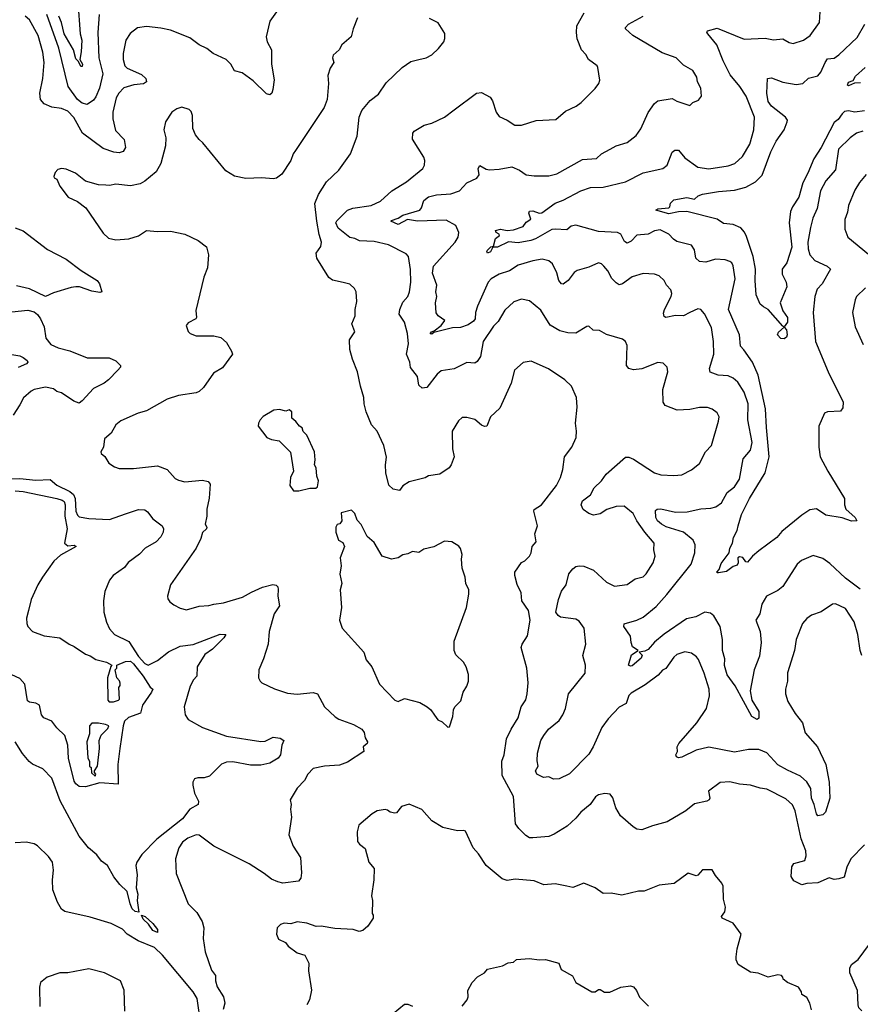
# Model space of a CAD drawing. Extents: x 1246230 to 1426786, y 660032 to 763141.
# Tile 263 of 566: x 1327274 to 1332519, y 742238 to 748383. Entities that reach past the tile are written whole.
import ezdxf

# ---------------------------------------------------------------- set-up
doc = ezdxf.new("R2010")
doc.units = 0

msp = doc.modelspace()

# ---------------------------------------------------------------- linework, layer by layer
at = {"layer": '0CON10XD'}
for points in [[(1331977.7, 748257.7), (1332035, 748264.2), (1332075, 748241.1), (1332100, 748235), (1332165, 748254.2), (1332206, 748285), (1332264.3, 748365), (1332271.1, 748465), (1332310.2, 748529.8), (1332381.7, 748608.3), (1332432.4, 748627.6), (1332479.7, 748660.3), (1332494.2, 748685.8), (1332522, 748715)], [(1328907.5, 748475), (1328835, 748373.3), (1328812, 748275), (1328818, 748245), (1328844.4, 748194.4), (1328844.4, 748105), (1328863, 748007), (1328853.9, 747946.1), (1328846.7, 747925), (1328835, 747913.3), (1328815, 747920), (1328730.3, 748000.3), (1328661.7, 748051.7), (1328614.6, 748064.6), (1328591.4, 748105), (1328562, 748135), (1328481.4, 748171.4), (1328442.4, 748202.4), (1328394, 748225), (1328335, 748270.5), (1328215, 748317.1), (1328155, 748330), (1328065, 748340.6), (1328008.7, 748331.3), (1327962.8, 748297.2), (1327937.1, 748255), (1327919.1, 748170.9), (1327920, 748135), (1327930.6, 748095), (1327945, 748081.1), (1328035, 748040.9), (1328060.6, 748015), (1328065.7, 747995), (1328047.5, 747982.5), (1327986.1, 747976.1), (1327925, 747957.5), (1327893.1, 747925), (1327875.6, 747895), (1327854.5, 747805), (1327854.5, 747765), (1327871.2, 747691.2), (1327925.7, 747635), (1327934.4, 747585), (1327919.8, 747560.2), (1327895, 747552.3), (1327862.5, 747555), (1327795, 747578.8), (1327665.2, 747675.2), (1327611.4, 747771.4), (1327575, 747812.9), (1327535, 747828.9), (1327475, 747836.2), (1327427, 747857), (1327403.6, 747885), (1327400, 747925), (1327419.6, 748015), (1327427.3, 748115), (1327419.4, 748179.4), (1327390.4, 748285), (1327335, 748381.1), (1327307.5, 748405)], [(1327637, 748495), (1327650.6, 748295), (1327661.1, 748255), (1327657.6, 748182.4), (1327648.6, 748135), (1327666.2, 748105), (1327665, 748091.2), (1327655, 748091.4), (1327641.7, 748121.7), (1327625, 748139.4), (1327610.9, 748195), (1327552.4, 748295), (1327535.6, 748365), (1327519.5, 748405)], [(1327769.1, 748415), (1327762.3, 748302.3), (1327768.8, 748145), (1327792.7, 748045), (1327772.8, 747955), (1327749.6, 747900.4), (1327735, 747881.1), (1327695, 747854.4), (1327665, 747862.5), (1327635.6, 747885), (1327577.5, 747965), (1327519, 748205), (1327443.3, 748415)], [(1329381.9, 748395), (1329354.5, 748325), (1329343.2, 748276.8), (1329285, 748226.7), (1329266.7, 748195), (1329229.3, 748160.7), (1329226.2, 748145), (1329233.3, 748115), (1329210.5, 748079.5), (1329196.2, 748035), (1329200.8, 747985), (1329192, 747885), (1329174.2, 747835), (1328994.3, 747565.7), (1328980, 747545), (1328966.2, 747505), (1328910.5, 747419.5), (1328875.9, 747394.1), (1328855, 747389.2), (1328785, 747395.7), (1328685, 747391.4), (1328615, 747406), (1328560.3, 747440.3), (1328416.2, 747615), (1328393.8, 747635), (1328371.2, 747665), (1328353.9, 747703.9), (1328353.3, 747785), (1328345, 747810), (1328331.7, 747821.7), (1328285, 747836.2), (1328254.3, 747825.7), (1328224.5, 747805.5), (1328183.8, 747745), (1328174, 747695), (1328185.9, 747645.9), (1328184.2, 747595), (1328155.8, 747485), (1328126.7, 747433.3), (1328055, 747374.2), (1328025, 747359.2), (1327965, 747345.7), (1327873.6, 747356.4), (1327835, 747347.5), (1327810.7, 747350.7), (1327765, 747352), (1327685.7, 747375.7), (1327623.3, 747425), (1327565, 747449.4), (1327535, 747453.8), (1327513, 747447), (1327495, 747430), (1327487.5, 747405), (1327490, 747395), (1327506.7, 747386.7), (1327524.2, 747344.2), (1327576.7, 747275), (1327635, 747248.8), (1327687.7, 747207.7), (1327795, 747050), (1327829.3, 747019.3), (1327875, 747008.8), (1327955, 747014.2), (1328015, 747033.8), (1328065, 747067.5), (1328135, 747060), (1328215, 747062), (1328305, 747043.8), (1328387.5, 747005), (1328440, 746965), (1328452.5, 746915), (1328446.7, 746835), (1328423.3, 746775), (1328372.5, 746567.5), (1328376.7, 746525), (1328372.5, 746515), (1328325, 746491.2), (1328313.3, 746475), (1328325, 746437.5), (1328337.5, 746425), (1328375, 746409.2), (1328485, 746410.8), (1328529.1, 746399.1), (1328565, 746368.8), (1328596, 746315), (1328601.2, 746295), (1328539.4, 746210.6), (1328483.8, 746176.2), (1328422, 746088), (1328395, 746063.1), (1328375, 746054.4), (1328265, 746037.1), (1328195, 746013.8), (1328065, 745941.4), (1328013.4, 745926.6), (1327905, 745880), (1327873.8, 745855), (1327845, 745803.3), (1327802.6, 745767.4), (1327796.2, 745715), (1327780, 745685), (1327783.3, 745675), (1327806.1, 745656.1), (1327830, 745615), (1327865, 745592), (1327895, 745581.2), (1327985, 745582.5), (1328135, 745598.1), (1328195, 745575.8), (1328245, 745518.8), (1328265, 745508.6), (1328305, 745499.4), (1328415, 745509.4), (1328449.7, 745499.7), (1328463.3, 745485), (1328455.8, 745395.8), (1328442.7, 745327.3), (1328442.5, 745285), (1328430.8, 745235), (1328441.2, 745215), (1328438.8, 745205), (1328415, 745182), (1328404.2, 745145), (1328374.5, 745085.5), (1328216, 744855), (1328196, 744785), (1328198.3, 744768.3), (1328210.5, 744750.5), (1328235, 744730), (1328275, 744710), (1328315, 744700.8), (1328395, 744721.9), (1328455, 744726), (1328485, 744735.8), (1328545, 744743.1), (1328665, 744779.1), (1328720.9, 744809.1), (1328789.1, 744840.9), (1328853, 744857), (1328875, 744853.3), (1328884, 744844), (1328887.5, 744827.5), (1328885.9, 744785.9), (1328895.7, 744725), (1328861.1, 744675), (1328831.4, 744565), (1328824.3, 744485), (1328796.2, 744395), (1328766.7, 744325), (1328763.8, 744275), (1328773.8, 744255), (1328785, 744243.8), (1328865, 744206.7), (1328945, 744180), (1329005, 744174), (1329105, 744182.9), (1329133.3, 744175), (1329175.8, 744095), (1329241.7, 744031.7), (1329265, 744017.1), (1329356.7, 743985), (1329408, 743955), (1329423.8, 743935), (1329430.6, 743900.6), (1329443.8, 743875), (1329442.5, 743865), (1329416.7, 743845), (1329422, 743815), (1329320.4, 743749.6)], [(1332545, 743233.8), (1332459.2, 743145), (1332435, 743093.3), (1332418.1, 743031.9), (1332385, 743022), (1332356.1, 743016.1), (1332325, 743028), (1332255, 742996), (1332185, 742991.2), (1332155, 742983.3), (1332105, 743007.5), (1332087.5, 743035), (1332092.5, 743095), (1332105, 743116.7), (1332173.3, 743135), (1332180.6, 743165), (1332178.9, 743195), (1332150.8, 743270.8), (1332112.3, 743445), (1332095, 743482), (1332055, 743520), (1331935, 743581.2), (1331895, 743586), (1331835, 743606), (1331765, 743612), (1331705, 743625.7), (1331645, 743621.2), (1331572.7, 743567.3), (1331580, 743525), (1331575.9, 743514.1), (1331562.5, 743505), (1331485, 743490), (1331431.2, 743445), (1331315, 743376.4), (1331221.9, 743351.9), (1331155, 743326.7), (1331125, 743331.9), (1331101.2, 743345), (1331022.3, 743415), (1330993.2, 743465), (1330975, 743526.7), (1330958.6, 743548.6), (1330925, 743554), (1330885.5, 743544.5), (1330866.6, 743533.4), (1330833.3, 743485), (1330775, 743436.8), (1330745, 743399.4), (1330690.8, 743349.2), (1330609.5, 743300.5), (1330575, 743286.2), (1330475, 743276.2), (1330455, 743277.9), (1330431.5, 743291.5), (1330387.9, 743335), (1330368.2, 743365), (1330355.5, 743535), (1330284.4, 743665), (1330282, 743755), (1330297.8, 743795), (1330311.1, 743895), (1330340.8, 743955), (1330384, 744025), (1330403.3, 744095), (1330431.7, 744138.3), (1330440, 744175), (1330446.2, 744245), (1330439.2, 744335), (1330402.5, 744465), (1330408.8, 744485), (1330442.3, 744537.7), (1330458.6, 744635), (1330448.6, 744695), (1330407.1, 744755), (1330404, 744805), (1330378.7, 744858.7), (1330363.6, 744913.6), (1330364.4, 744935), (1330404.3, 744995), (1330425, 745005.8), (1330456, 745035), (1330465.8, 745055), (1330472, 745095), (1330496.7, 745125), (1330488.8, 745175), (1330504, 745225), (1330481.2, 745315), (1330484, 745325), (1330530.8, 745355), (1330624, 745475), (1330648.6, 745525), (1330664, 745575), (1330674.2, 745655), (1330719.2, 745715), (1330745.7, 745775), (1330748.6, 745815), (1330742, 745865), (1330752.5, 745965), (1330748, 746025), (1330718, 746095), (1330675.6, 746135.6), (1330574.2, 746204.2), (1330465, 746251.4), (1330415, 746242.5), (1330362, 746195), (1330341.1, 746115), (1330270.7, 745959.3), (1330212.5, 745905), (1330188, 745845), (1330175, 745843.5), (1330155, 745852.2), (1330115, 745888.6), (1330065, 745900), (1330035, 745900), (1330011.2, 745878.8), (1329973.3, 745815), (1329974.2, 745705), (1329984.3, 745655), (1329966.3, 745603.7), (1329953.4, 745586.6), (1329895, 745547.1), (1329825, 745536.2), (1329805, 745523.8), (1329705, 745498), (1329665.8, 745474.2), (1329645, 745443.8), (1329605, 745453.3), (1329577.7, 745477.7), (1329559.2, 745555), (1329556, 745605), (1329562.3, 745652.3), (1329546, 745725), (1329505.5, 745815.5), (1329470, 745855), (1329436, 745935), (1329423.8, 745985), (1329421.2, 746025), (1329400, 746095), (1329382.9, 746185), (1329350, 746265), (1329334.4, 746324.4), (1329331.4, 746385), (1329365.8, 746435), (1329346, 746485), (1329367.5, 746535), (1329367.5, 746575), (1329378.6, 746625), (1329374.2, 746684.2), (1329363.8, 746705), (1329335, 746731.2), (1329293.1, 746743.1), (1329226.8, 746756.8), (1329203.7, 746773.7), (1329127.5, 746895), (1329124, 746925), (1329152.7, 746967.3), (1329158, 746995), (1329142.6, 747042.6), (1329127.5, 747125), (1329116.2, 747235), (1329138.6, 747291.4), (1329188.3, 747371.7), (1329266.4, 747443.6), (1329338, 747545), (1329379.4, 747655), (1329392.5, 747775), (1329410, 747815), (1329462, 747878), (1329512.7, 747917.3), (1329561.3, 747988.7), (1329661.2, 748085), (1329715, 748121.2), (1329765, 748133.3), (1329810, 748145), (1329845, 748162.5), (1329887.7, 748202.3), (1329920, 748245), (1329927.5, 748265), (1329926.4, 748296.4), (1329885, 748362.5), (1329831.2, 748391.2)], [(1332528.5, 744415), (1332517.3, 744445), (1332504.3, 744545), (1332480.4, 744625), (1332427.1, 744707.1), (1332365, 744736.9), (1332345, 744735.8), (1332275, 744686.9), (1332214.5, 744665.5), (1332185, 744646.2), (1332158, 744615), (1332118.6, 744515), (1332108.6, 744445), (1332065, 744307.5), (1332064.4, 744255), (1332051.9, 744205), (1332051.9, 744175), (1332067.9, 744127.9), (1332113.4, 744053.4), (1332158.6, 743995), (1332175, 743931.2), (1332252.5, 743845), (1332304.3, 743735), (1332325.7, 743625), (1332328.6, 743525), (1332302.3, 743437.7), (1332285, 743420), (1332254.2, 743414.2), (1332245, 743427.5), (1332231.8, 743485), (1332213.7, 743525), (1332209.5, 743585), (1332186, 743626), (1332145, 743662.3), (1332065, 743698.4), (1332005, 743732.2), (1331935, 743807.8), (1331885, 743828.4), (1331822.4, 743827.6), (1331735, 743811.3), (1331575, 743842.9), (1331495, 743823.5), (1331405, 743780.6), (1331385, 743776.9), (1331371.5, 743781.5), (1331367.5, 743795), (1331377.5, 743815), (1331376, 743844), (1331386, 743865), (1331499.1, 743995), (1331560, 744085), (1331577.8, 744162.2), (1331576.3, 744203.7), (1331544.4, 744305), (1331509.8, 744389.8), (1331497, 744407), (1331465, 744428.6), (1331425, 744437.1), (1331375, 744420.6), (1331355.8, 744405), (1331305.5, 744334.5), (1331285, 744323.3), (1331258, 744292), (1331177.8, 744232.2), (1331089.5, 744180.5), (1331075.5, 744164.5), (1331058, 744115), (1331015, 744092), (1330945, 744019.4), (1330906.7, 743965), (1330853.3, 743845), (1330825, 743799.5), (1330705, 743677.1), (1330640, 743645), (1330605, 743642), (1330575, 743658), (1330542.4, 743652.4), (1330501.4, 743675), (1330492.5, 743695), (1330510, 743725), (1330503, 743757), (1330504, 743805), (1330525.6, 743885), (1330543.8, 743915), (1330574.4, 743955), (1330640.6, 744009.4), (1330663.5, 744045), (1330679.6, 744085), (1330698.9, 744175), (1330802, 744305), (1330803.8, 744355), (1330788, 744415), (1330806, 744485), (1330796.9, 744585), (1330765, 744628.6), (1330745, 744642.2), (1330648.8, 744655), (1330633.3, 744665), (1330619.5, 744685), (1330636.9, 744765), (1330655, 744815.8), (1330683.1, 744855), (1330700, 744925), (1330724.7, 744955.3), (1330745, 744969.4), (1330765.6, 744974.4), (1330795, 744971.8), (1330855, 744947.8), (1330935, 744872.9), (1330985, 744848), (1331065, 744858.6), (1331115, 744893.1), (1331163.4, 744906.6), (1331183.3, 744925), (1331227.4, 744992.6), (1331239.2, 745035), (1331230, 745075), (1331232.2, 745115), (1331175.4, 745185), (1331123.8, 745255), (1331102, 745302), (1331046.4, 745346.4), (1330996.2, 745345), (1330937.5, 745325), (1330895, 745298.6), (1330855, 745290), (1330825, 745301.2), (1330790, 745325), (1330778, 745355), (1330785, 745380), (1330835, 745418), (1330858.8, 745461.2), (1330903.3, 745505), (1330933.4, 745546.6), (1331055, 745652.5), (1331075, 745653.1), (1331105, 745639.4), (1331235, 745554.4), (1331275, 745541.5), (1331355, 745537.5), (1331405, 745542.5), (1331465.5, 745574.5), (1331515, 745613.8), (1331552.5, 745685), (1331591.2, 745725), (1331635, 745877.5), (1331638, 745905), (1331625, 745928.8), (1331595, 745952), (1331565, 745962.5), (1331515, 745962.5), (1331455, 745950.8), (1331375.8, 745945.8), (1331302.5, 745975), (1331290, 745995), (1331287.1, 746075), (1331318.8, 746185), (1331313.6, 746213.6), (1331288.3, 746238.3), (1331255, 746243.8), (1331155, 746204.5), (1331105, 746198.5), (1331075.5, 746205.5), (1331060, 746225), (1331065, 746350), (1331054.3, 746374.3), (1331035, 746390), (1330935, 746418), (1330892.3, 746442.3), (1330852.5, 746445), (1330825, 746470), (1330812.3, 746467.7), (1330745, 746425.8), (1330695, 746427.8), (1330645, 746440.5), (1330585, 746475.7), (1330525, 746570), (1330455, 746628.6), (1330405, 746638), (1330358.3, 746621.7), (1330300.7, 746569.3), (1330260, 746500), (1330230.9, 746469.1), (1330166.7, 746375), (1330149.8, 746280.2), (1330129.6, 746250.4), (1330115, 746240), (1330065, 746242.7), (1329985.2, 746204.8), (1329905, 746190.9), (1329879.1, 746170.9), (1329815, 746086.7), (1329785, 746083.8), (1329765, 746102.5), (1329756, 746155), (1329712.7, 746212.7), (1329708.6, 746245), (1329688.1, 746295), (1329700.7, 746359.3), (1329693.1, 746425), (1329674.2, 746495), (1329642.7, 746545), (1329646.1, 746573.9), (1329665, 746620), (1329695.8, 746655), (1329705.6, 746685), (1329714.4, 746745.6), (1329713.4, 746823.4), (1329700.8, 746905), (1329685, 746920.8), (1329575, 746976.7), (1329485, 746998.8), (1329395, 747003.5), (1329365, 747017.5), (1329335, 747022.9), (1329261.1, 747081.1), (1329246.9, 747115), (1329252.6, 747127.4), (1329320, 747195), (1329353.6, 747206.4), (1329466.2, 747223.8), (1329525, 747249.4), (1329596.2, 747313.8), (1329688.5, 747371.5), (1329789.2, 747455), (1329800.8, 747475), (1329802.9, 747505), (1329795.5, 747525.5), (1329725, 747637.5), (1329726.7, 747675), (1329735, 747686.2), (1329797.5, 747725), (1329845, 747737.1), (1329925.5, 747774.5), (1329985, 747821.2), (1330125, 747924), (1330155, 747928), (1330208.8, 747898.8), (1330225, 747876.7), (1330247.5, 747805), (1330265, 747778.8), (1330315.9, 747755.9), (1330364.1, 747724.1), (1330405, 747724), (1330496.8, 747753.2), (1330619.5, 747760.5), (1330679.1, 747810.9), (1330747, 747843), (1330776.7, 747865), (1330865.7, 747954.3), (1330888, 747985), (1330893.8, 748005), (1330881.2, 748085), (1330876.7, 748095), (1330824, 748135), (1330807.5, 748165), (1330780, 748195), (1330753, 748263), (1330748, 748302), (1330750, 748345), (1330796.2, 748425)], [(1332519.2, 744829.3), (1332427.7, 744897.7), (1332329.1, 744989.1), (1332285, 745021.1), (1332225, 745039.4), (1332152.2, 745007.8), (1332124.6, 744985.4), (1332035.7, 744845), (1332005, 744821.1), (1331934, 744785), (1331904.6, 744735.4), (1331891.5, 744675), (1331866.7, 744635), (1331893.6, 744565), (1331899.6, 744495), (1331889.7, 744409.7), (1331857.1, 744325), (1331831.1, 744195), (1331842.9, 744135), (1331885.7, 744065.7), (1331886.9, 744023.1), (1331875, 744015.5), (1331842.1, 744035), (1331737.7, 744225), (1331689.4, 744295), (1331671.9, 744351.9), (1331674.6, 744395), (1331660.3, 744445), (1331659.7, 744515), (1331645, 744596.7), (1331605, 744661.9), (1331585, 744678.9), (1331550, 744685), (1331493.1, 744656.9), (1331435, 744644.6), (1331295, 744547.5), (1331235, 744497.1), (1331195, 744452.9), (1331175, 744441.5), (1331140, 744435), (1331157.1, 744417.1), (1331152.2, 744397.8), (1331095, 744351.2), (1331085, 744347.8), (1331073.6, 744353.6), (1331090.7, 744419.3), (1331132.5, 744445), (1331098.6, 744468.6), (1331088.6, 744495), (1331085.8, 744535), (1331043.5, 744595), (1331045, 744613.3), (1331125, 744635.8), (1331165, 744654.4), (1331245, 744721.5), (1331312.9, 744795), (1331463.1, 744985), (1331486.4, 745055), (1331489.4, 745105), (1331476.7, 745135), (1331415, 745185.3), (1331307.5, 745217.5), (1331279.2, 745235), (1331254.6, 745255), (1331242.7, 745275), (1331241.2, 745318.8), (1331251.7, 745328.3), (1331275, 745330), (1331365, 745308.5), (1331438.9, 745311.1), (1331525, 745329.5), (1331585.6, 745334.4), (1331616.8, 745343.2), (1331652.5, 745367.5), (1331688.3, 745431.7), (1331735, 745468), (1331765.4, 745514.6), (1331787.9, 745642.1), (1331833, 745697), (1331843.6, 745745), (1331816.5, 745885), (1331819.2, 745985), (1331795, 746059.2), (1331755, 746120.6), (1331725, 746145.6), (1331695, 746160.5), (1331632.5, 746165), (1331582.8, 746182.8), (1331579.1, 746205), (1331604.6, 746295), (1331602.3, 746375), (1331591.3, 746461.3), (1331546.6, 746546.6), (1331525, 746573.3), (1331505, 746577.5), (1331455, 746555.5), (1331415, 746535.4), (1331365, 746537.7), (1331305, 746524.4), (1331295, 746531.2), (1331291.3, 746551.3), (1331296.5, 746575), (1331338.5, 746655), (1331342.5, 746675), (1331336.2, 746696.2), (1331310.6, 746725), (1331295.4, 746755.4), (1331265, 746784.2), (1331235, 746794.2), (1331165, 746799.4), (1331095, 746778.9), (1331035, 746734.3), (1331015, 746728.6), (1330995, 746740), (1330967.9, 746767.9), (1330942.9, 746815), (1330918.8, 746845), (1330905, 746858.8), (1330885.9, 746865.9), (1330825, 746838.6), (1330751.5, 746818.5), (1330733.3, 746805), (1330697.1, 746755), (1330665, 746732.9), (1330653.8, 746735), (1330637.1, 746755), (1330625, 746803.3), (1330599.1, 746859.1), (1330575, 746878), (1330535, 746887.5), (1330475, 746877.8), (1330385, 746850.4), (1330330, 746815), (1330265.2, 746794.8), (1330216.5, 746765), (1330197.3, 746745), (1330130, 746595), (1330117.7, 746555), (1330116.5, 746515), (1330105, 746502.2), (1330072.3, 746477.7), (1330025, 746460.9), (1329975, 746459.1), (1329858.8, 746431.2), (1329845, 746420.9), (1329835, 746422.5), (1329843.1, 746435), (1329860, 746440), (1329905, 746473.8), (1329927.1, 746505), (1329885, 746534), (1329872.9, 746552.9), (1329869.5, 746615), (1329876.2, 746655), (1329870.4, 746685), (1329877.9, 746725), (1329850.7, 746800.7), (1329856.9, 746845), (1329990.5, 746995), (1330009.6, 747025), (1330013.6, 747055), (1329995, 747097.5), (1329935, 747131.2), (1329755.3, 747124.7), (1329694.3, 747135.7), (1329635, 747104.4), (1329590, 747125), (1329595, 747130), (1329636.4, 747143.6), (1329665, 747161.8), (1329770.6, 747195), (1329782, 747208), (1329795.3, 747254.7), (1329825, 747276.9), (1329875, 747290), (1329965, 747296.7), (1330018.8, 747315), (1330065, 747364.2), (1330127.1, 747392.9), (1330141.2, 747415), (1330135.6, 747455), (1330145, 747472), (1330185, 747449.2), (1330205, 747445.8), (1330265, 747449.1), (1330345, 747463.8), (1330393.1, 747443.1), (1330435, 747414.4), (1330485, 747407.5), (1330575, 747408.6), (1330625, 747420), (1330785, 747510.6), (1330873, 747517), (1330904, 747545), (1330958, 747575), (1330995, 747596), (1331065, 747616.2), (1331119.7, 747660.3), (1331149.1, 747700.9), (1331195.5, 747804.5), (1331235, 747858.8), (1331255, 747876.2), (1331345, 747890), (1331375, 747873.3), (1331455, 747847.5), (1331475, 747866.7), (1331509.3, 747880.7), (1331527.5, 747905), (1331523.3, 747955), (1331503.8, 747995), (1331500, 748025), (1331473.3, 748065), (1331415, 748099.2), (1331370, 748145), (1331283.8, 748175), (1331100.8, 748285), (1331054, 748325), (1331053.8, 748335), (1331073.8, 748355), (1331163.3, 748405)], [(1332535, 747686.7), (1332495, 747674.5), (1332455, 747645.6), (1332382, 747575), (1332363.8, 747445), (1332305, 747376.7), (1332271.6, 747315), (1332249.1, 747205), (1332222.7, 747145), (1332208.2, 747085), (1332192.1, 746995), (1332193, 746953), (1332205, 746916.2), (1332235, 746880), (1332313.3, 746845), (1332332.5, 746825), (1332281.2, 746735), (1332249.8, 746700.2), (1332235.5, 746655), (1332224.6, 746555), (1332240, 746375), (1332318.2, 746185), (1332412, 745995), (1332409.7, 745960.3), (1332395, 745940), (1332315, 745935.6), (1332295, 745927.5), (1332260, 745845), (1332259.6, 745715), (1332268.5, 745655), (1332315.8, 745565.8), (1332421.5, 745395), (1332420.8, 745355), (1332428.9, 745328.9), (1332487.8, 745275), (1332497.5, 745255), (1332465, 745253.3), (1332405, 745274), (1332305, 745291.2), (1332245, 745330), (1332205, 745323.3), (1332155, 745291.2), (1332030.5, 745189.5), (1331998.8, 745151.2), (1331885, 745068), (1331846.2, 745035), (1331815, 744996.7), (1331805, 744998.8), (1331785.4, 745025.4), (1331765, 745030), (1331755.8, 745024.2), (1331757.5, 744992.5), (1331751.2, 744978.8), (1331725, 744971.2), (1331685, 744938.8), (1331635, 744930), (1331625, 744930), (1331624, 744935), (1331637.7, 744952.3), (1331650.3, 744989.7), (1331700, 745055), (1331705.7, 745085), (1331721.9, 745115), (1331727.9, 745152.1), (1331751.4, 745195), (1331757.8, 745225), (1331778.5, 745295), (1331826.7, 745395), (1331925.4, 745555), (1331951.1, 745655), (1331932.8, 745837.2), (1331928, 745955), (1331881, 746165), (1331845.9, 746245.9), (1331793.2, 746323.2), (1331770.6, 746345), (1331765.3, 746415), (1331696, 746575), (1331737.8, 746765), (1331726.6, 746846.6), (1331717.8, 746865), (1331705, 746874.4), (1331675, 746884.3), (1331615, 746888.5), (1331555, 746869.6), (1331515, 746874.5), (1331493.6, 746895), (1331484.2, 746945.8), (1331466.5, 746976.5), (1331375, 746999.4), (1331353, 747013), (1331323.6, 747043.6), (1331270.3, 747070.3), (1331235, 747064.5), (1331194.8, 747045.2), (1331125, 747037.6), (1331090.4, 746999.6), (1331065, 746988.8), (1331048.4, 746998.4), (1331025, 747043.8), (1331005, 747054.7), (1330885, 747060.2), (1330745, 747100.9), (1330716, 747094), (1330688.3, 747071.7), (1330615, 747076.5), (1330595, 747072.6), (1330492.5, 747015), (1330463.3, 747005), (1330385, 746990), (1330325, 746996), (1330255, 746963.3), (1330226.4, 746963.6), (1330211.4, 746935), (1330193.3, 746925), (1330188.9, 746935), (1330193.8, 746945), (1330214, 746965), (1330229.7, 746970.3), (1330243.5, 747016.5), (1330268.8, 747035), (1330266.2, 747045), (1330246.7, 747055), (1330242, 747068), (1330275, 747076.2), (1330315, 747067.8), (1330355, 747070.3), (1330415, 747091.1), (1330435, 747118.9), (1330462.5, 747137.5), (1330451.4, 747175), (1330455, 747186.9), (1330475, 747189.1), (1330515, 747175.5), (1330533, 747177), (1330615, 747238.5), (1330665, 747256.9), (1330775, 747314.7), (1330835, 747335.5), (1330915, 747336.7), (1331055, 747371.8), (1331163.8, 747426.2), (1331288, 747455), (1331313.3, 747475), (1331344.4, 747555.6), (1331361.2, 747568.8), (1331385, 747568.6), (1331425, 747521.4), (1331505, 747461.9), (1331575, 747451.4), (1331695, 747470), (1331736.2, 747485), (1331785, 747528), (1331829.5, 747605), (1331855.6, 747695), (1331858.5, 747775), (1331807.5, 747905), (1331768.2, 747965), (1331707.9, 748037.9), (1331663.2, 748125), (1331623.1, 748225), (1331567.5, 748295), (1331562.5, 748305), (1331565.8, 748314.2), (1331625, 748329.5), (1331795, 748262.1), (1331925, 748268.1), (1331977.7, 748257.7)], [(1332545, 747813.5), (1332485, 747806.5), (1332445, 747814.8), (1332420.9, 747809.1), (1332405.3, 747795), (1332380.5, 747759.5), (1332355, 747742), (1332275.1, 747584.9), (1332228.6, 747515), (1332192.5, 747425), (1332160.8, 747365), (1332135.8, 747274.2), (1332096.2, 747215), (1332084.2, 747185), (1332075.9, 747115), (1332092.8, 746962.8), (1332060, 746865), (1332030.6, 746825), (1332031.9, 746795), (1332057.1, 746745), (1332061.4, 746715), (1332020, 746615), (1332035, 746566), (1332065.2, 746525.2), (1332064.7, 746495.3), (1332045, 746466.7), (1332035, 746470), (1331945, 746574), (1331915, 746591.2), (1331895, 746607.5), (1331869.2, 746665), (1331862.2, 746755), (1331865.5, 746825.5), (1331851.1, 746905), (1331809.7, 747029.7), (1331796.8, 747056.8), (1331773.1, 747083.1), (1331725, 747104.6), (1331665, 747110), (1331626.9, 747136.9), (1331436.5, 747186.5), (1331385, 747183.6), (1331325, 747171.2), (1331244.3, 747195), (1331255, 747202.5), (1331325, 747209.4), (1331331.4, 747215), (1331335, 747237.5), (1331355, 747258.8), (1331437.3, 747272.7), (1331485, 747262), (1331506.8, 747283.2), (1331535, 747293.1), (1331635, 747311.5), (1331735, 747319.2), (1331805, 747337.5), (1331865, 747370.4), (1331907.4, 747412.6), (1331961.1, 747558.9), (1331995, 747625.5), (1332043.2, 747695), (1332063.6, 747745), (1332064.5, 747755), (1332052.7, 747775), (1331965, 747844.1), (1331945, 747873.1), (1331935.4, 747924.6), (1331940, 748015), (1331965, 748019.4), (1332035, 747993.1), (1332118.7, 747978.7), (1332161.2, 747985), (1332195, 748018.1), (1332255, 748032.7), (1332273.6, 748055), (1332298.9, 748115), (1332315, 748137.8), (1332355, 748143.1), (1332385, 748164.4), (1332498.6, 748271.4), (1332546.9, 748355)], [(1332521.2, 747988.8), (1332482.5, 747987.5), (1332445, 747970), (1332439.2, 747975), (1332445, 747992.9), (1332475, 748003.3), (1332489.3, 748030.7), (1332549.2, 748085)], [(1332555, 747415.8), (1332513.9, 747366.1), (1332485, 747318.8), (1332445, 747222.5), (1332439.1, 747180.9), (1332423.1, 747135), (1332421.9, 747075), (1332441.4, 747025), (1332570, 746920)], [(1327245, 747084.3), (1327295, 747065.8), (1327447.9, 746947.9), (1327565, 746889.2), (1327657.4, 746817.4), (1327757.5, 746755), (1327772.5, 746735), (1327787.5, 746685), (1327775, 746680), (1327725, 746688), (1327647.5, 746715), (1327625, 746715.6), (1327595, 746712.2), (1327485, 746677.5), (1327434.3, 746654.3), (1327335, 746702.5), (1327255, 746721.9)], [(1332550.8, 746709.2), (1332496, 746655), (1332486.2, 746635), (1332470, 746555), (1332487.1, 746465), (1332536.5, 746355)], [(1327225, 746560), (1327325, 746569.2), (1327365, 746558.8), (1327385, 746543.3), (1327403.8, 746515), (1327427.5, 746465), (1327437.5, 746395), (1327468.8, 746355), (1327515, 746334.4), (1327586.9, 746316.9), (1327695, 746273.5), (1327832.5, 746272.5), (1327875, 746253.8), (1327902.5, 746225), (1327902.5, 746215), (1327887.5, 746195), (1327829.2, 746135), (1327802, 746115), (1327735, 746081.9), (1327665, 746003.1), (1327645, 745988.6), (1327611.5, 746001.5), (1327535, 746054.3), (1327505, 746063.3), (1327485, 746078.9), (1327435, 746088.6), (1327365.5, 746074.5), (1327345.6, 746064.4), (1327297, 746023), (1327275, 745980), (1327233.8, 745915)], [(1332045, 746391.2), (1332022.2, 746392.2), (1332002.9, 746415), (1332008.3, 746431.7), (1332045, 746464), (1332057.9, 746447.9), (1332063.1, 746415), (1332058.3, 746401.7), (1332045, 746391.2)], [(1327225, 746292.9), (1327275, 746284.6), (1327295, 746274.6), (1327320, 746255), (1327324.3, 746245), (1327316, 746235), (1327265, 746212.2)], [(1328983, 745443), (1329015, 745443.3), (1329085, 745460), (1329121.7, 745458.3), (1329131.7, 745468.3), (1329138.8, 745505), (1329128.8, 745535), (1329123.3, 745585), (1329113.8, 745605), (1329118.8, 745635), (1329113.8, 745685), (1329065, 745790), (1329043, 745813), (1329037.5, 745835), (1329020, 745845), (1328997.5, 745875), (1328972.5, 745895), (1328972.5, 745935), (1328955, 745947.5), (1328935, 745940), (1328895, 745950), (1328860, 745945), (1328794.2, 745905.8), (1328774.1, 745885.9), (1328763.3, 745865), (1328762.5, 745845), (1328816.1, 745776.1), (1328845, 745762), (1328894, 745754), (1328963.6, 745683.6), (1328983.3, 745565), (1328963.3, 745525), (1328960, 745475), (1328983, 745443)], [(1327212.9, 745517.1), (1327275, 745519.2), (1327375, 745508.5), (1327464, 745514), (1327505, 745477.5), (1327587.5, 745437.5), (1327609.9, 745419.9), (1327621.4, 745395), (1327625.3, 745315.3), (1327635, 745290), (1327645, 745280.8), (1327705, 745269.5), (1327835, 745263.3), (1327935, 745299.6), (1328015, 745325.4), (1328055, 745324.4), (1328072.4, 745312.4), (1328105, 745268), (1328164.2, 745225), (1328170.6, 745205), (1328168.5, 745185), (1328154.6, 745155), (1328126.6, 745123.4), (1328057.9, 745085), (1328021.8, 745048.2), (1327950.8, 744995), (1327927.5, 744965), (1327856.8, 744913.2), (1327834.3, 744885.7), (1327805.8, 744815), (1327797, 744755), (1327798.7, 744685), (1327815, 744623.1), (1327835, 744581.9), (1327865, 744546), (1327955, 744501.5), (1328015, 744408.9), (1328055, 744365.6), (1328075, 744354.3), (1328135, 744382.9), (1328203.1, 744436.9), (1328275, 744472.3), (1328356.2, 744483.8), (1328525, 744547.7), (1328560, 744545), (1328548.6, 744525), (1328477.8, 744455), (1328428.7, 744421.3), (1328380.8, 744345), (1328379.2, 744285), (1328357.9, 744262.1), (1328337.5, 744222.5), (1328300.6, 744095), (1328307.1, 744045), (1328326.2, 744016.2), (1328415, 743964.5), (1328565, 743910.4), (1328778.7, 743878.7), (1328805, 743880.4), (1328855, 743905.5), (1328899.8, 743899.8), (1328923.3, 743885), (1328910.6, 743855), (1328901.4, 743795), (1328887.5, 743775), (1328835, 743742), (1328778.7, 743731.3), (1328715, 743730.5), (1328605, 743751.8), (1328565, 743750), (1328534.1, 743735.9), (1328458.3, 743661.7), (1328425, 743651.5), (1328385, 743652.2), (1328365, 743644.2), (1328355.5, 743625), (1328355.5, 743605.5), (1328364.5, 743555), (1328389.2, 743505), (1328388.8, 743485), (1328335.2, 743454.8), (1328291, 743395), (1328130.9, 743269.1), (1328036.9, 743173.1), (1328005.4, 743125), (1327999.1, 743105), (1328006.2, 743045), (1328000.2, 742965), (1328010.9, 742925), (1328006.7, 742885), (1328016.7, 742813.3), (1327995, 742817.1), (1327975, 742832.9), (1327964.1, 742865.9)], [(1327245, 745442.5), (1327295, 745438.9), (1327506, 745395), (1327538.9, 745385), (1327550.8, 745375), (1327557, 745355), (1327556.9, 745285), (1327569.5, 745205), (1327553.8, 745115), (1327575, 745098.4), (1327613.6, 745103.6), (1327627.1, 745095), (1327528.1, 745041.9), (1327486.8, 745003.2), (1327415.6, 744904.4), (1327388.1, 744855), (1327345.9, 744765), (1327328.6, 744695), (1327317.1, 744647.1), (1327319.5, 744615), (1327325.8, 744595), (1327355, 744564.3), (1327427, 744537), (1327525, 744526), (1327582.5, 744485), (1327615, 744471.2), (1327685, 744423.3), (1327715, 744413.3), (1327749.3, 744389.3), (1327815, 744373.3), (1327850, 744355), (1327843, 744347), (1327822.5, 744275), (1327824.2, 744135), (1327832.5, 744125), (1327860, 744125), (1327890, 744135), (1327897, 744143), (1327892.5, 744215), (1327901.7, 744228.3), (1327901.7, 744241.7), (1327897, 744257), (1327880, 744275), (1327870, 744325), (1327880, 744335), (1327880, 744355), (1327935, 744377.3), (1327965, 744378.9), (1327985, 744361.9), (1328045, 744285.9), (1328087.6, 744217.6), (1328104, 744205), (1328096.9, 744185), (1328041.1, 744105), (1328028.8, 744055), (1327952.5, 744027.5), (1327928.1, 744005), (1327918.9, 743975), (1327900, 743835), (1327886.1, 743733.9), (1327888.7, 743611.3), (1327775, 743619.4), (1327685, 743594.6), (1327645, 743597.1), (1327625, 743612.9), (1327615, 743630), (1327579.6, 743775), (1327574.4, 743855), (1327555.9, 743915.9), (1327505, 743963.3), (1327475, 744004), (1327424, 744025), (1327410.8, 744045), (1327398.1, 744105), (1327375, 744116.8), (1327335, 744123.9), (1327322.8, 744132.8), (1327306.3, 744235), (1327275, 744271.6), (1327225, 744293.2)], [(1329945, 743967.5), (1329955, 743970), (1329976.7, 744035), (1329980, 744075), (1329990, 744095), (1330027.7, 744132.3), (1330041.2, 744185), (1330065, 744222.5), (1330073.8, 744255), (1330073.6, 744296.4), (1330060, 744345), (1330042.7, 744372.7), (1329995, 744418.8), (1329985.7, 744445), (1329985.6, 744505), (1330062.5, 744715), (1330077, 744797), (1330075.6, 744825), (1330057.5, 744865), (1330053, 744903), (1330035, 744960), (1330031.2, 745015), (1330036, 745045), (1330023.6, 745083.6), (1330015, 745097.5), (1329970, 745125), (1329925, 745128.8), (1329857.7, 745092.3), (1329795, 745078), (1329765, 745058), (1329725, 745064), (1329695, 745049.2), (1329665, 745044), (1329635, 745024.2), (1329595, 745016), (1329535, 745034), (1329485, 745120), (1329443, 745157), (1329405, 745232.5), (1329378.9, 745258.9), (1329365, 745302), (1329345, 745321.4), (1329280, 745305), (1329283.9, 745256.1), (1329272.5, 745237.5), (1329255, 745233.3), (1329246, 745215), (1329247.1, 745185), (1329264.2, 745135), (1329289.5, 745119.5), (1329300, 745095), (1329273.5, 745025), (1329279.1, 744975), (1329272.6, 744922.6), (1329283.8, 744865), (1329274.1, 744824.1), (1329281.2, 744715), (1329270, 744635), (1329286.7, 744585), (1329421.2, 744435), (1329437, 744387), (1329470.8, 744345), (1329518.8, 744235), (1329615, 744136.2), (1329635, 744128), (1329675, 744146), (1329770.9, 744120.9), (1329816.7, 744095), (1329838.8, 744075), (1329861.4, 744041.4), (1329882.7, 744012.7), (1329910.7, 744000.7), (1329945, 743967.5)], [(1327745, 743662.5), (1327750, 743675), (1327740, 743685), (1327740, 743695), (1327760, 743725), (1327772.5, 743835), (1327770, 743885), (1327783, 743917), (1327825, 743960), (1327830, 743975), (1327810, 743985), (1327765, 743993.3), (1327725, 743992.5), (1327710, 743975), (1327710, 743925), (1327692.5, 743875), (1327700, 743775), (1327710, 743755), (1327710, 743725), (1327720, 743715), (1327721.7, 743681.7), (1327745, 743662.5)], [(1327964.1, 742865.9), (1327945, 742942), (1327900, 742985), (1327862.6, 743032.6), (1327822.5, 743105), (1327785, 743132), (1327755, 743171.4), (1327703.1, 743215), (1327645, 743287.1), (1327527.6, 743507.6), (1327475, 743648.6), (1327417.9, 743707.9), (1327355, 743737.2), (1327334, 743754), (1327292.6, 743802.6), (1327245, 743875.5)], [(1329320.4, 743749.6), (1329268.9, 743731.1), (1329175.5, 743724.5), (1329105, 743710), (1329071.2, 743675), (1329050.8, 743635), (1329005, 743586.7), (1328961.2, 743515), (1328968.8, 743485), (1328964, 743455), (1328970, 743405), (1328952.5, 743295), (1328981.4, 743225), (1329025.6, 743155), (1329031.7, 743058.3), (1329028.8, 743025), (1329014.2, 743005.8), (1328915.6, 742994.4), (1328885, 743001.5), (1328845, 743019.6), (1328800.5, 743055), (1328705, 743113.8), (1328485.4, 743225.4), (1328395, 743292.9), (1328375, 743295.7), (1328323.3, 743275), (1328290.3, 743249.7), (1328266.2, 743215), (1328246, 743145), (1328251.4, 743055), (1328325, 742866), (1328380.2, 742810.2), (1328412.9, 742755), (1328422.9, 742715), (1328419.1, 742649.1), (1328431.5, 742565), (1328472, 742452), (1328495, 742417.5), (1328495.7, 742385), (1328507.4, 742347.4), (1328545.7, 742285), (1328554.3, 742245), (1328543.8, 742205)], [(1332214.3, 742204.3), (1332203.3, 742245), (1332185, 742280), (1332155, 742300), (1332152.5, 742315), (1332133.9, 742343.9), (1332065, 742373.3), (1332037.5, 742395), (1332035, 742407.5), (1332027, 742417), (1332005, 742422.9), (1331945, 742408.1), (1331882.7, 742432.7), (1331835, 742438.8), (1331756.4, 742486.4), (1331744, 742515), (1331743.9, 742533.9), (1331750.8, 742585), (1331776.1, 742676.1), (1331725, 742743.8), (1331657.5, 742775), (1331652.5, 742785), (1331674.2, 742815.8), (1331678.1, 742845), (1331666, 742895), (1331662.9, 742975), (1331655.7, 742995), (1331615, 743042.5), (1331595, 743076.7), (1331535, 743076.7), (1331505.9, 743044.1), (1331495, 743040), (1331445, 743056.7), (1331358.3, 742991.7), (1331265, 742980.8), (1331170, 742945), (1331135, 742943.3), (1331030.7, 742919.3), (1330965, 742931.2), (1330915, 742930), (1330865.7, 742965.7), (1330795, 742994), (1330725, 742966), (1330687.5, 742975), (1330615, 742990), (1330545, 742984), (1330485, 743007.8), (1330365, 743019.2), (1330315, 743010.8), (1330285, 743020.8), (1330184.4, 743104.4), (1330137.9, 743177.9), (1330103.8, 743215), (1330055, 743317.5), (1330045, 743322.5), (1330005, 743321.2), (1329915, 743341.2), (1329845, 743383.3), (1329784.3, 743454.3), (1329703.6, 743486.4), (1329657.3, 743472.7), (1329625, 743433.8), (1329615, 743431.2), (1329585, 743436.7), (1329570, 743450), (1329555, 743454), (1329505, 743446.2), (1329472.7, 743427.3), (1329390, 743355), (1329380, 743315), (1329381.2, 743255), (1329395, 743236.7), (1329430, 743210), (1329452.5, 743125), (1329485.8, 743085), (1329484, 743015), (1329470, 742915), (1329476, 742885), (1329473.8, 742805), (1329480, 742795), (1329480, 742775), (1329446.7, 742725), (1329415, 742698), (1329392.7, 742692.7), (1329354, 742704), (1329241.2, 742711.2), (1329155, 742726), (1329125, 742723.3), (1329065, 742744), (1329005, 742752), (1328965, 742741.2), (1328925, 742743.3), (1328902.5, 742735), (1328880, 742715), (1328876.7, 742675), (1328890, 742645), (1328933.6, 742623.6), (1328950.3, 742600.3), (1329005, 742558.8), (1329053.6, 742543.6), (1329078.8, 742495), (1329076.1, 742446.1), (1329095.8, 742325.8), (1329082.1, 742265), (1329065.3, 742234.8)], [(1328405, 742116), (1328380.6, 742275), (1328356.1, 742316.1), (1328165.7, 742545), (1328115, 742592.2), (1328012.9, 742635), (1327945, 742675.5), (1327915, 742707.8), (1327845, 742741.9), (1327715, 742780.8), (1327555, 742816.2), (1327535, 742831.2), (1327509.2, 742875), (1327481.7, 742951.7), (1327478, 743015), (1327486.2, 743075), (1327479.2, 743125), (1327455, 743160), (1327386.2, 743226.2), (1327365, 743238.6), (1327315, 743248.9), (1327245.7, 743245.7)], [(1328135, 742686.7), (1328105, 742699.5), (1328078.2, 742738.2), (1328045, 742768.9), (1328033.3, 742795), (1328056.7, 742785), (1328105, 742742.9), (1328134.3, 742705), (1328135, 742686.7)], [(1332527.7, 742197.7), (1332510.6, 742215), (1332504.7, 742235), (1332501.5, 742325), (1332452.9, 742435), (1332454.3, 742464.3), (1332465, 742485.7), (1332505, 742518.6), (1332576.6, 742613.4)], [(1330034.5, 742225.5), (1330066.2, 742265), (1330072, 742285), (1330070.8, 742325), (1330096.4, 742373.6), (1330130.9, 742409.1), (1330173.3, 742435), (1330192.9, 742457.1), (1330287.5, 742477.5), (1330323, 742497), (1330355, 742500), (1330375, 742516.7), (1330455, 742523.8), (1330515.9, 742515.9), (1330555, 742518), (1330637.5, 742495), (1330653.3, 742455), (1330722.5, 742415), (1330744.4, 742374.4), (1330845, 742316), (1330864.1, 742315.9), (1330885, 742330), (1330895, 742330), (1330923.9, 742313.9), (1330955.9, 742314.1), (1331024.4, 742345.6), (1331085, 742353.8), (1331105, 742347.5), (1331123.1, 742325), (1331142, 742282), (1331196.6, 742226.6)], [(1327930.3, 742195), (1327925.4, 742325.4), (1327903.5, 742383.5), (1327804.3, 742434.3), (1327705, 742460), (1327575, 742434), (1327525, 742434), (1327445, 742406.7), (1327403.3, 742375), (1327398, 742345), (1327400, 742225)], [(1329605, 742180), (1329675, 742238.8), (1329695, 742238.8), (1329725, 742226.7)]]:
    msp.add_lwpolyline(points, dxfattribs=at)

doc.saveas('drawing.dxf')
